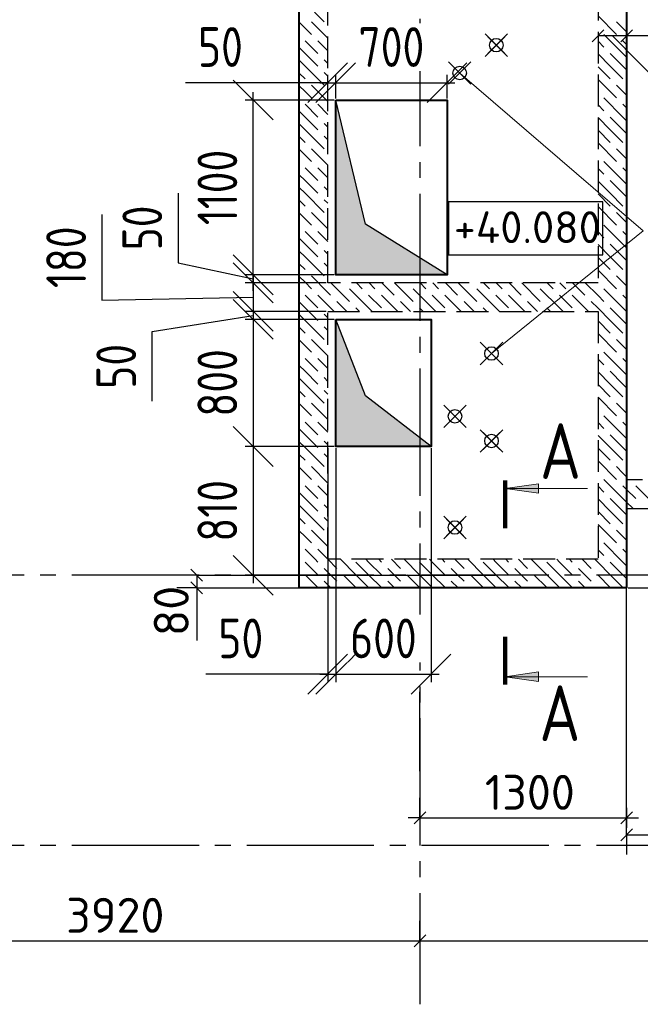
# Model space of a CAD drawing. Header units: millimetres. Extents: x 40580 to 1930067, y -240640 to 81020.
# Tile 514 of 656: x 1216246 to 1220150, y -224300 to -218104. Entities that reach past the tile are written whole.
import ezdxf

# ---------------------------------------------------------------- set-up
doc = ezdxf.new("R2010")
doc.units = ezdxf.units.MM
for name, pattern in [('______2', [270, 200, -70]), ('______5', [1100, 800, -100, 100, -100]), ('CENTER', [2, 1.25, -0.25, 0.25, -0.25])]:
    doc.linetypes.add(name, pattern=pattern)
for name, color, linetype, lineweight in [('Standard', 7, 'Continuous', 25), ('Высотные отметки', 7, 'Continuous', 25), ('ОСИ', 7, 'CENTER', 15), ('Основная', 7, 'Continuous', 40), ('Примечания', 7, 'Continuous', 13), ('Размерная линия_ общее', 7, 'Continuous', 25), ('Узлы символ', 7, 'Continuous', 25)]:
    doc.layers.add(name, color=color, linetype=linetype, lineweight=lineweight)
doc.layers.add('ЖБ Стена верхний уровень', color=7, linetype='______2', true_color=0x656565)
for name, color, linetype in [('Размерная выноска', 7, 'Continuous'), ('Тонкие', 7, 'Continuous'), ('ФВ-2', 7, 'Continuous')]:
    doc.layers.add(name, color=color, linetype=linetype)
doc.styles.add('GOST 2.304', font='isocpeur.ttf', dxfattribs={"width": 0.8})
doc.styles.add('GOST 2.304-81', font='txt')
doc.styles.add('ISOCPEUR', font='isocpeur.ttf')
doc.dimstyles.new('СПДС', dxfattribs={"dimscale": 125, "dimtxt": 250, "dimasz": 250, "dimexe": 50, "dimexo": 10, "dimgap": 100, "dimtad": 1, "dimdec": 0, "dimtxsty": 'GOST 2.304-81', "dimblk": 'OBLIQUE', "dimcen": 250, "dimdle": 50, "dimadec": 0, "dimazin": 2, "dimtfac": 0.75, "dimtdec": 0, "dimtmove": 1, "dimatfit": 3, "dimfxl": 1, "dimtfill": 1, "dimtolj": 1, "dimarcsym": 1})

# ---------------------------------------------------------------- blocks, each defined once
blk = doc.blocks.new('_OBLIQUE')
at = {"color": 0, "linetype": 'ByBlock'}
blk.add_line((-0.5, -0.5), (0.5, 0.5), dxfattribs=at)
blk = doc.blocks.new('*D18341')
at = {"layer": 'Defpoints', "color": 0}
for p in [(1218233.9, -220789.7), (1217714.3, -221599.7), (1218003.9, -221599.7)]:
    blk.add_point(p, dxfattribs=at)
at = {"layer": 'Тонкие', "color": 0, "lineweight": -2}
for p, q in [((1217714.3, -220739.7), (1217714.3, -221649.7)), ((1218223.9, -220789.7), (1217664.3, -220789.7)), ((1217993.9, -221599.7), (1217664.3, -221599.7))]:
    blk.add_line(p, q, dxfattribs=at)
at = {"layer": 'Тонкие', "color": 0, "lineweight": -2, "xscale": 250, "yscale": 250, "zscale": 250}
for p, rotation in [((1217714.3, -220789.7), 90), ((1217714.3, -221599.7), 270)]:
    blk.add_blockref('_OBLIQUE', p, dxfattribs=dict(at, rotation=rotation))
at = {"layer": 'Тонкие', "color": 0, "insert": (1217489.3, -221194.7), "char_height": 250, "attachment_point": 5, "rotation": 90, "style": 'GOST 2.304', "bg_fill": 3, "box_fill_scale": 1.1, "bg_fill_color": 256, "bg_fill_true_color": 13158600, "bg_fill_transparency": 0}
blk.add_mtext('\\A1;810', dxfattribs=at)
blk = doc.blocks.new('*D18342')
at = {"layer": 'Defpoints', "color": 0}
for p in [(1218233.9, -219989.7), (1217714.3, -220789.7), (1218233.9, -220789.7)]:
    blk.add_point(p, dxfattribs=at)
at = {"layer": 'Тонкие', "color": 0, "lineweight": -2}
for p, q in [((1217714.3, -219939.7), (1217714.3, -220839.7)), ((1218223.9, -219989.7), (1217664.3, -219989.7)), ((1218223.9, -220789.7), (1217664.3, -220789.7))]:
    blk.add_line(p, q, dxfattribs=at)
at = {"layer": 'Тонкие', "color": 0, "lineweight": -2, "xscale": 250, "yscale": 250, "zscale": 250}
for p, rotation in [((1217714.3, -219989.7), 90), ((1217714.3, -220789.7), 270)]:
    blk.add_blockref('_OBLIQUE', p, dxfattribs=dict(at, rotation=rotation))
at = {"layer": 'Тонкие', "color": 0, "insert": (1217489.3, -220389.7), "char_height": 250, "attachment_point": 5, "rotation": 90, "style": 'GOST 2.304', "bg_fill": 3, "box_fill_scale": 1.1, "bg_fill_color": 256, "bg_fill_true_color": 13158600, "bg_fill_transparency": 0}
blk.add_mtext('\\A1;800', dxfattribs=at)
blk = doc.blocks.new('*D18343')
at = {"layer": 'Defpoints', "color": 0}
for p in [(1218183.9, -219939.7), (1217714.3, -219989.7), (1218233.9, -219989.7)]:
    blk.add_point(p, dxfattribs=at)
at = {"layer": 'Тонкие', "color": 0, "lineweight": -2}
for p, q in [((1218173.9, -219939.7), (1217664.3, -219939.7)), ((1217714.3, -219889.7), (1217714.3, -220039.7)), ((1217078.1, -220065.4), (1217714.3, -219964.7)), ((1218223.9, -219989.7), (1217664.3, -219989.7)), ((1217078.1, -220505.4), (1217078.1, -220065.4))]:
    blk.add_line(p, q, dxfattribs=at)
at = {"layer": 'Тонкие', "color": 0, "lineweight": -2, "xscale": 250, "yscale": 250, "zscale": 250}
for p, rotation in [((1217714.3, -219939.7), 270), ((1217714.3, -219989.7), 90)]:
    blk.add_blockref('_OBLIQUE', p, dxfattribs=dict(at, rotation=rotation))
at = {"layer": 'Тонкие', "color": 0, "insert": (1216853.1, -220285.4), "char_height": 250, "attachment_point": 5, "rotation": 90, "style": 'GOST 2.304', "bg_fill": 3, "box_fill_scale": 1.1, "bg_fill_color": 256, "bg_fill_true_color": 13158600, "bg_fill_transparency": 0}
blk.add_mtext('\\A1;50', dxfattribs=at)
blk = doc.blocks.new('*D18344')
at = {"layer": 'Defpoints', "color": 0}
for p in [(1218183.9, -219759.7), (1217714.3, -219939.7), (1218183.9, -219939.7)]:
    blk.add_point(p, dxfattribs=at)
at = {"layer": 'Тонкие', "color": 0, "lineweight": -2}
for p, q in [((1216762.9, -219329), (1216762.9, -219869)), ((1218173.9, -219759.7), (1217664.3, -219759.7)), ((1217714.3, -219709.7), (1217714.3, -219989.7)), ((1216762.9, -219869), (1217714.3, -219849.7)), ((1218173.9, -219939.7), (1217664.3, -219939.7))]:
    blk.add_line(p, q, dxfattribs=at)
at = {"layer": 'Тонкие', "color": 0, "lineweight": -2, "xscale": 250, "yscale": 250, "zscale": 250}
for p, rotation in [((1217714.3, -219759.7), 270), ((1217714.3, -219939.7), 90)]:
    blk.add_blockref('_OBLIQUE', p, dxfattribs=dict(at, rotation=rotation))
at = {"layer": 'Тонкие', "color": 0, "insert": (1216537.9, -219599), "char_height": 250, "attachment_point": 5, "rotation": 90, "style": 'GOST 2.304', "bg_fill": 3, "box_fill_scale": 1.1, "bg_fill_color": 256, "bg_fill_true_color": 13158600, "bg_fill_transparency": 0}
blk.add_mtext('\\A1;180', dxfattribs=at)
blk = doc.blocks.new('*D18345')
at = {"layer": 'Defpoints', "color": 0}
for p in [(1217714.3, -218609.7), (1218233.9, -218609.7), (1218233.9, -219709.7)]:
    blk.add_point(p, dxfattribs=at)
at = {"layer": 'Тонкие', "color": 0, "lineweight": -2}
for p, q in [((1217714.3, -219759.7), (1217714.3, -218559.7)), ((1218223.9, -218609.7), (1217664.3, -218609.7)), ((1218223.9, -219709.7), (1217664.3, -219709.7))]:
    blk.add_line(p, q, dxfattribs=at)
at = {"layer": 'Тонкие', "color": 0, "lineweight": -2, "xscale": 250, "yscale": 250, "zscale": 250}
for p, rotation in [((1217714.3, -218609.7), 90), ((1217714.3, -219709.7), 270)]:
    blk.add_blockref('_OBLIQUE', p, dxfattribs=dict(at, rotation=rotation))
at = {"layer": 'Тонкие', "color": 0, "insert": (1217489.3, -219159.7), "char_height": 250, "attachment_point": 5, "rotation": 90, "style": 'GOST 2.304', "bg_fill": 3, "box_fill_scale": 1.1, "bg_fill_color": 256, "bg_fill_true_color": 13158600, "bg_fill_transparency": 0}
blk.add_mtext('\\A1;1100', dxfattribs=at)
blk = doc.blocks.new('*D18346')
at = {"layer": 'Defpoints', "color": 0}
for p in [(1217714.3, -219709.7), (1218183.9, -219759.7), (1218233.9, -219709.7)]:
    blk.add_point(p, dxfattribs=at)
at = {"layer": 'Тонкие', "color": 0, "lineweight": -2}
for p, q in [((1217241.8, -219194.7), (1217241.8, -219634.7)), ((1217241.8, -219634.7), (1217714.3, -219734.7)), ((1217714.3, -219809.7), (1217714.3, -219659.7)), ((1218223.9, -219709.7), (1217664.3, -219709.7)), ((1218173.9, -219759.7), (1217664.3, -219759.7))]:
    blk.add_line(p, q, dxfattribs=at)
at = {"layer": 'Тонкие', "color": 0, "lineweight": -2, "xscale": 250, "yscale": 250, "zscale": 250}
for p, rotation in [((1217714.3, -219709.7), 270), ((1217714.3, -219759.7), 90)]:
    blk.add_blockref('_OBLIQUE', p, dxfattribs=dict(at, rotation=rotation))
at = {"layer": 'Тонкие', "color": 0, "insert": (1217016.8, -219414.7), "char_height": 250, "attachment_point": 5, "rotation": 90, "style": 'GOST 2.304', "bg_fill": 3, "box_fill_scale": 1.1, "bg_fill_color": 256, "bg_fill_true_color": 13158600, "bg_fill_transparency": 0}
blk.add_mtext('\\A1;50', dxfattribs=at)
blk = doc.blocks.new('*D18347')
at = {"layer": 'Defpoints', "color": 0}
for p in [(1218933.9, -218501.1), (1218233.9, -218609.7), (1218933.9, -218609.7)]:
    blk.add_point(p, dxfattribs=at)
at = {"layer": 'Тонкие', "color": 0, "lineweight": -2}
for p, q in [((1218233.9, -218599.7), (1218233.9, -218451.1)), ((1218933.9, -218599.7), (1218933.9, -218451.1)), ((1218183.9, -218501.1), (1218983.9, -218501.1))]:
    blk.add_line(p, q, dxfattribs=at)
at = {"layer": 'Тонкие', "color": 0, "lineweight": -2, "xscale": 250, "yscale": 250, "zscale": 250, "rotation": 180}
blk.add_blockref('_OBLIQUE', (1218233.9, -218501.1), dxfattribs=at)
at = {"layer": 'Тонкие', "color": 0, "lineweight": -2, "xscale": 250, "yscale": 250, "zscale": 250}
blk.add_blockref('_OBLIQUE', (1218933.9, -218501.1), dxfattribs=at)
at = {"layer": 'Тонкие', "color": 0, "insert": (1218583.9, -218276.1), "char_height": 250, "attachment_point": 5, "style": 'GOST 2.304', "bg_fill": 3, "box_fill_scale": 1.1, "bg_fill_color": 256, "bg_fill_true_color": 13158600, "bg_fill_transparency": 0}
blk.add_mtext('\\A1;700', dxfattribs=at)
blk = doc.blocks.new('*D18348')
at = {"layer": 'Defpoints', "color": 0}
for p in [(1218233.9, -218501.1), (1218183.9, -218609.7), (1218233.9, -218609.7)]:
    blk.add_point(p, dxfattribs=at)
at = {"layer": 'Тонкие', "color": 0, "lineweight": -2}
for p, q in [((1218183.9, -218599.7), (1218183.9, -218451.1)), ((1218233.9, -218599.7), (1218233.9, -218451.1)), ((1218183.9, -218501.1), (1217288.3, -218501.1)), ((1218133.9, -218501.1), (1218283.9, -218501.1))]:
    blk.add_line(p, q, dxfattribs=at)
at = {"layer": 'Тонкие', "color": 0, "lineweight": -2, "xscale": 250, "yscale": 250, "zscale": 250}
blk.add_blockref('_OBLIQUE', (1218183.9, -218501.1), dxfattribs=at)
at = {"layer": 'Тонкие', "color": 0, "lineweight": -2, "xscale": 250, "yscale": 250, "zscale": 250, "rotation": 180}
blk.add_blockref('_OBLIQUE', (1218233.9, -218501.1), dxfattribs=at)
at = {"layer": 'Тонкие', "color": 0, "insert": (1217508.3, -218276.1), "char_height": 250, "attachment_point": 5, "style": 'GOST 2.304', "bg_fill": 3, "box_fill_scale": 1.1, "bg_fill_color": 256, "bg_fill_true_color": 13158600, "bg_fill_transparency": 0}
blk.add_mtext('\\A1;50', dxfattribs=at)
blk = doc.blocks.new('*D18349')
at = {"layer": 'Defpoints', "color": 0}
for p in [(1218233.9, -220789.7), (1218833.9, -220789.7), (1218833.9, -222222.3)]:
    blk.add_point(p, dxfattribs=at)
at = {"layer": 'Тонкие', "color": 0, "lineweight": -2}
for p, q in [((1218233.9, -220799.7), (1218233.9, -222272.3)), ((1218833.9, -220799.7), (1218833.9, -222272.3)), ((1218183.9, -222222.3), (1218883.9, -222222.3))]:
    blk.add_line(p, q, dxfattribs=at)
at = {"layer": 'Тонкие', "color": 0, "lineweight": -2, "xscale": 250, "yscale": 250, "zscale": 250, "rotation": 180}
blk.add_blockref('_OBLIQUE', (1218233.9, -222222.3), dxfattribs=at)
at = {"layer": 'Тонкие', "color": 0, "lineweight": -2, "xscale": 250, "yscale": 250, "zscale": 250}
blk.add_blockref('_OBLIQUE', (1218833.9, -222222.3), dxfattribs=at)
at = {"layer": 'Тонкие', "color": 0, "insert": (1218533.9, -221997.3), "char_height": 250, "attachment_point": 5, "style": 'GOST 2.304', "bg_fill": 3, "box_fill_scale": 1.1, "bg_fill_color": 256, "bg_fill_true_color": 13158600, "bg_fill_transparency": 0}
blk.add_mtext('\\A1;600', dxfattribs=at)
blk = doc.blocks.new('*D18350')
at = {"layer": 'Defpoints', "color": 0}
for p in [(1218183.9, -220789.7), (1218233.9, -220789.7), (1218233.9, -222222.3)]:
    blk.add_point(p, dxfattribs=at)
at = {"layer": 'Тонкие', "color": 0, "lineweight": -2}
for p, q in [((1218183.9, -220799.7), (1218183.9, -222272.3)), ((1218233.9, -220799.7), (1218233.9, -222272.3)), ((1218183.9, -222222.3), (1217416.5, -222222.3)), ((1218133.9, -222222.3), (1218283.9, -222222.3))]:
    blk.add_line(p, q, dxfattribs=at)
at = {"layer": 'Тонкие', "color": 0, "lineweight": -2, "xscale": 250, "yscale": 250, "zscale": 250}
blk.add_blockref('_OBLIQUE', (1218183.9, -222222.3), dxfattribs=at)
at = {"layer": 'Тонкие', "color": 0, "lineweight": -2, "xscale": 250, "yscale": 250, "zscale": 250, "rotation": 180}
blk.add_blockref('_OBLIQUE', (1218233.9, -222222.3), dxfattribs=at)
at = {"layer": 'Тонкие', "color": 0, "insert": (1217636.5, -221997.3), "char_height": 250, "attachment_point": 5, "style": 'GOST 2.304', "bg_fill": 3, "box_fill_scale": 1.1, "bg_fill_color": 256, "bg_fill_true_color": 13158600, "bg_fill_transparency": 0}
blk.add_mtext('\\A1;50', dxfattribs=at)
blk = doc.blocks.new('*D18352')
at = {"layer": 'Defpoints', "color": 0}
for p in [(1220063.9, -216919.7), (1220063.9, -221679.7), (1221849.2, -221679.7)]:
    blk.add_point(p, dxfattribs=at)
at = {"layer": 'Тонкие', "color": 0, "lineweight": -2}
for p, q in [((1221849.2, -216869.7), (1221849.2, -221729.7)), ((1220073.9, -216919.7), (1221899.2, -216919.7)), ((1220073.9, -221679.7), (1221899.2, -221679.7))]:
    blk.add_line(p, q, dxfattribs=at)
at = {"layer": 'Тонкие', "color": 0, "lineweight": -2, "xscale": 250, "yscale": 250, "zscale": 250}
for p, rotation in [((1221849.2, -216919.7), 90), ((1221849.2, -221679.7), 270)]:
    blk.add_blockref('_OBLIQUE', p, dxfattribs=dict(at, rotation=rotation))
at = {"layer": 'Тонкие', "color": 0, "insert": (1221624.2, -219299.7), "char_height": 250, "attachment_point": 5, "rotation": 90, "style": 'GOST 2.304', "bg_fill": 3, "box_fill_scale": 1.1, "bg_fill_color": 256, "bg_fill_true_color": 13158600, "bg_fill_transparency": 0}
blk.add_mtext('\\A1;4760', dxfattribs=at)

msp = doc.modelspace()

# ---------------------------------------------------------------- hatches: boundary and pattern name
at = {"layer": 'Узлы символ', "linetype": 'Continuous', "lineweight": 13, "transparency": 33554687}
for points in [[(1219509.5, -221083.9), (1219299.5, -221053.9), (1219509.5, -221023.9)], [(1219509.5, -222268.2), (1219299.5, -222238.2), (1219509.5, -222208.2)]]:
    msp.add_hatch(color=7, dxfattribs=at).paths.add_polyline_path(points, flags=16)

# ---------------------------------------------------------------- linework, layer by layer
for centre in [(1219243.9, -218264.7), (1219013.8, -218439.7), (1219213.9, -220204.7), (1218983.9, -220599.7), (1219213.9, -220754.7), (1218983.9, -221299.7)]:
    msp.add_circle(centre, 42.5)
at = {"layer": 'Standard', "color": 7, "linetype": 'Continuous', "lineweight": 25, "transparency": 33554687}
for p, q in [((1219921.4, -218167.9), (1219846.4, -218242.9)), ((1220101.4, -218167.9), (1220026.4, -218242.9)), ((1217321.6, -221562.2), (1217396.6, -221637.2)), ((1217321.6, -221642.2), (1217396.6, -221717.2)), ((1218726.4, -223163.3), (1218801.4, -223088.3)), ((1220026.4, -223163.3), (1220101.4, -223088.3)), ((1220026.4, -223270.6), (1220101.4, -223195.6)), ((1218726.4, -223937.2), (1218801.4, -223862.2))]:
    msp.add_line(p, q, dxfattribs=at)
at = {"layer": 'Standard', "color": 7, "linetype": 'Continuous', "lineweight": -3, "transparency": 33554687}
for p, q in [((1220063.9, -218205.4), (1219883.9, -218205.4)), ((1219973.9, -218205.4), (1220417.5, -218655.4)), ((1217359.1, -221599.7), (1217359.1, -221679.7)), ((1217359.1, -221679.7), (1217359.1, -221754.7)), ((1218763.9, -223125.8), (1218688.9, -223125.8)), ((1218763.9, -223125.8), (1220063.9, -223125.8)), ((1220063.9, -223125.8), (1220138.9, -223125.8)), ((1220063.9, -223233.1), (1222773.9, -223233.1)), ((1214843.9, -223899.7), (1218763.9, -223899.7)), ((1218763.9, -223899.7), (1222683.9, -223899.7))]:
    msp.add_line(p, q, dxfattribs=at)
at = {"layer": 'Standard', "color": 251, "linetype": 'Continuous', "lineweight": -3, "true_color": 0x656565, "transparency": 33554687}
for p, q in [((1217359.1, -221599.7), (1217234.1, -221599.7)), ((1217359.1, -221599.7), (1217484.1, -221599.7)), ((1217359.1, -221599.7), (1219239.1, -221599.7)), ((1217359.1, -221679.7), (1217234.1, -221679.7)), ((1217359.1, -221679.7), (1217484.1, -221679.7)), ((1217359.1, -221679.7), (1219239.1, -221679.7)), ((1218763.9, -222833.1), (1218763.9, -222333.1)), ((1218763.9, -223125.8), (1218763.9, -223000.8)), ((1220063.9, -223125.8), (1220063.9, -223000.8)), ((1218763.9, -223063.3), (1218763.9, -223188.3)), ((1220063.9, -223063.3), (1220063.9, -223188.3)), ((1220063.9, -223233.1), (1220063.9, -223108.1)), ((1220063.9, -223233.1), (1220063.9, -223358.1)), ((1218763.9, -223899.7), (1218763.9, -223774.7)), ((1218763.9, -223899.7), (1218763.9, -224024.7)), ((1218763.9, -223899.7), (1218763.9, -223899.7))]:
    msp.add_line(p, q, dxfattribs=at)
at = {"layer": 'Standard', "color": 7, "linetype": 'Continuous', "lineweight": -3, "transparency": 33554687}
msp.add_lwpolyline([(1222593.9, -218205.4), (1221121.4, -218205.4), (1221121.4, -218205.4), (1220063.9, -218205.4)], dxfattribs=at)
at = {"layer": 'Standard', "color": 251, "linetype": 'Continuous', "lineweight": -3, "true_color": 0x656565, "transparency": 33554687}
for points in [[(1220063.9, -222833.1), (1220063.9, -222451.6), (1220063.9, -222451.6), (1220063.9, -221679.7)], [(1220063.9, -223233.1), (1220063.9, -223216.1), (1220063.9, -223216.1), (1220063.9, -221679.7)]]:
    msp.add_lwpolyline(points, dxfattribs=at)
at = {"layer": 'Высотные отметки', "color": 7, "linetype": 'Continuous', "lineweight": -3, "transparency": 33554687}
msp.add_lwpolyline([(1218942.3, -219583.1), (1219913.2, -219583.1), (1219913.2, -219249.8), (1218942.3, -219249.8), (1218942.3, -219583.1)], dxfattribs=at)
at = {"layer": 'ЖБ Стена верхний уровень', "color": 251, "linetype": '______2', "lineweight": -3, "true_color": 0x656565, "transparency": 33554687}
for p, q in [((1220063.9, -220999.7), (1220063.9, -215849.7)), ((1218003.9, -217099.7), (1218003.9, -221499.7)), ((1218183.9, -219759.7), (1218183.9, -217099.7)), ((1219883.9, -217099.7), (1219883.9, -219759.7)), ((1219883.9, -219759.7), (1218183.9, -219759.7)), ((1218183.9, -221499.7), (1218183.9, -219939.7)), ((1218183.9, -219939.7), (1219883.9, -219939.7)), ((1219883.9, -219939.7), (1219883.9, -221499.7)), ((1222593.9, -220999.7), (1220063.9, -220999.7)), ((1220063.9, -221679.7), (1220063.9, -221179.7)), ((1220063.9, -221179.7), (1222593.9, -221179.7)), ((1219883.9, -221499.7), (1218183.9, -221499.7)), ((1218003.9, -221679.7), (1218183.9, -221679.7)), ((1218183.9, -221679.7), (1219883.9, -221679.7)), ((1219883.9, -221679.7), (1220063.9, -221679.7))]:
    msp.add_line(p, q, dxfattribs=at)
at = {"layer": 'ЖБ Стена верхний уровень', "color": 9, "linetype": 'Continuous', "lineweight": -3, "true_color": 0xc7c7c7, "transparency": 33554687}
for p, q in [((1218040.8, -217996.6), (1218160.8, -218116.6)), ((1219883.9, -218079.7), (1220000.8, -218196.6)), ((1218040.8, -218156.6), (1218003.9, -218119.6)), ((1218080.8, -218116.6), (1218183.9, -218219.7)), ((1220040.8, -218156.6), (1220000.8, -218116.6)), ((1218080.8, -218196.6), (1218040.8, -218156.6)), ((1220040.8, -218316.6), (1219920.8, -218196.6)), ((1220063.9, -218179.7), (1220040.8, -218156.6)), ((1218040.8, -218236.6), (1218120.8, -218316.6)), ((1218120.8, -218236.6), (1218183.9, -218299.7)), ((1219883.9, -218239.7), (1219920.8, -218276.6)), ((1220040.8, -218236.6), (1220063.9, -218259.7)), ((1218040.8, -218316.6), (1218003.9, -218279.6)), ((1218040.8, -218316.6), (1218120.8, -218396.6)), ((1219960.8, -218396.6), (1219883.9, -218319.7)), ((1219960.8, -218316.6), (1220040.8, -218396.6)), ((1220040.8, -218316.6), (1220063.9, -218339.7)), ((1218003.9, -218359.6), (1218040.8, -218396.6)), ((1218040.8, -218396.6), (1218160.8, -218516.6)), ((1218183.9, -218379.7), (1218160.8, -218356.6)), ((1219960.8, -218396.6), (1220040.8, -218476.6)), ((1220040.8, -218396.6), (1220063.9, -218419.6)), ((1218003.9, -218439.6), (1218040.8, -218476.6)), ((1218160.8, -218436.6), (1218183.9, -218459.6)), ((1219883.9, -218399.7), (1219960.8, -218476.6)), ((1218040.8, -218556.6), (1218003.9, -218519.6)), ((1218080.8, -218516.6), (1218183.9, -218619.7)), ((1219883.9, -218479.7), (1220000.8, -218596.6)), ((1220040.8, -218556.6), (1220000.8, -218516.6)), ((1218080.8, -218596.6), (1218040.8, -218556.6)), ((1220063.9, -218579.7), (1220040.8, -218556.6)), ((1218040.8, -218636.6), (1218120.8, -218716.6)), ((1218120.8, -218636.6), (1218183.9, -218699.7)), ((1219883.9, -218639.7), (1219920.8, -218676.6)), ((1220040.8, -218716.6), (1219920.8, -218596.6)), ((1220040.8, -218636.6), (1220063.9, -218659.7)), ((1218040.8, -218716.6), (1218003.9, -218679.6)), ((1218003.9, -218759.6), (1218040.8, -218796.6)), ((1218040.8, -218716.6), (1218120.8, -218796.6)), ((1218183.9, -218779.7), (1218160.8, -218756.6)), ((1219960.8, -218796.6), (1219883.9, -218719.7)), ((1219960.8, -218716.6), (1220040.8, -218796.6)), ((1220040.8, -218716.6), (1220063.9, -218739.7)), ((1218040.8, -218796.6), (1218160.8, -218916.6)), ((1219883.9, -218799.7), (1219960.8, -218876.6)), ((1219960.8, -218796.6), (1220040.8, -218876.6)), ((1220040.8, -218796.6), (1220063.9, -218819.6)), ((1218003.9, -218839.6), (1218040.8, -218876.6)), ((1218160.8, -218836.6), (1218183.9, -218859.6)), ((1219883.9, -218879.7), (1220000.8, -218996.6)), ((1218040.8, -218956.6), (1218003.9, -218919.6)), ((1218080.8, -218916.6), (1218183.9, -219019.7)), ((1220040.8, -218956.6), (1220000.8, -218916.6)), ((1218080.8, -218996.6), (1218040.8, -218956.6)), ((1220040.8, -219116.6), (1219920.8, -218996.6)), ((1220063.9, -218979.7), (1220040.8, -218956.6)), ((1218040.8, -219036.6), (1218120.8, -219116.6)), ((1218120.8, -219036.6), (1218183.9, -219099.7)), ((1219883.9, -219039.7), (1219920.8, -219076.6)), ((1220040.8, -219036.6), (1220063.9, -219059.7)), ((1218040.8, -219116.6), (1218003.9, -219079.6)), ((1218040.8, -219116.6), (1218120.8, -219196.6)), ((1219960.8, -219196.6), (1219883.9, -219119.7)), ((1219960.8, -219116.6), (1220040.8, -219196.6)), ((1220040.8, -219116.6), (1220063.9, -219139.7)), ((1218003.9, -219159.6), (1218040.8, -219196.6)), ((1218040.8, -219196.6), (1218160.8, -219316.6)), ((1218183.9, -219179.7), (1218160.8, -219156.6)), ((1219883.9, -219199.7), (1219960.8, -219276.6)), ((1219960.8, -219196.6), (1220040.8, -219276.6)), ((1220040.8, -219196.6), (1220063.9, -219219.6)), ((1218003.9, -219239.6), (1218040.8, -219276.6)), ((1218160.8, -219236.6), (1218183.9, -219259.6)), ((1218040.8, -219356.6), (1218003.9, -219319.6)), ((1218080.8, -219316.6), (1218183.9, -219419.7)), ((1219883.9, -219279.7), (1220000.8, -219396.6)), ((1220040.8, -219356.6), (1220000.8, -219316.6)), ((1218080.8, -219396.6), (1218040.8, -219356.6)), ((1220063.9, -219379.7), (1220040.8, -219356.6)), ((1218040.8, -219436.6), (1218120.8, -219516.6)), ((1218120.8, -219436.6), (1218183.9, -219499.7)), ((1219883.9, -219439.7), (1219920.8, -219476.6)), ((1220040.8, -219516.6), (1219920.8, -219396.6)), ((1220040.8, -219436.6), (1220063.9, -219459.7)), ((1218040.8, -219516.6), (1218003.9, -219479.6)), ((1218003.9, -219559.6), (1218040.8, -219596.6)), ((1218040.8, -219516.6), (1218120.8, -219596.6)), ((1218183.9, -219579.7), (1218160.8, -219556.6)), ((1219960.8, -219596.6), (1219883.9, -219519.7)), ((1219960.8, -219516.6), (1220040.8, -219596.6)), ((1220040.8, -219516.6), (1220063.9, -219539.7)), ((1218040.8, -219596.6), (1218160.8, -219716.6)), ((1218160.8, -219636.6), (1218183.9, -219659.7)), ((1219883.9, -219599.7), (1219960.8, -219676.6)), ((1219960.8, -219596.6), (1220040.8, -219676.6)), ((1220040.8, -219596.6), (1220063.9, -219619.6)), ((1218003.9, -219639.6), (1218040.8, -219676.6)), ((1219883.9, -219679.7), (1220000.8, -219796.6)), ((1218040.8, -219756.6), (1218003.9, -219719.6)), ((1218080.8, -219796.6), (1218040.8, -219756.6)), ((1218080.8, -219716.6), (1218183.9, -219819.7)), ((1218203.9, -219759.7), (1218320.8, -219876.6)), ((1218364, -219759.7), (1218400.8, -219796.6)), ((1218480.8, -219796.6), (1218443.9, -219759.7)), ((1218523.9, -219759.7), (1218600.8, -219836.6)), ((1218603.9, -219759.7), (1218720.8, -219876.6)), ((1218764, -219759.7), (1218800.8, -219796.6)), ((1218880.8, -219796.6), (1218843.9, -219759.7)), ((1218923.9, -219759.7), (1219000.8, -219836.6)), ((1219003.9, -219759.7), (1219120.8, -219876.6)), ((1219164, -219759.7), (1219200.8, -219796.6)), ((1219280.8, -219796.6), (1219243.9, -219759.7)), ((1219323.9, -219759.7), (1219400.8, -219836.6)), ((1219403.9, -219759.7), (1219520.8, -219876.6)), ((1219564, -219759.7), (1219600.8, -219796.6)), ((1219680.8, -219796.6), (1219643.9, -219759.7)), ((1219723.9, -219759.7), (1219800.8, -219836.6)), ((1219803.9, -219759.7), (1219883.9, -219839.7)), ((1220040.8, -219756.6), (1220000.8, -219716.6)), ((1220063.9, -219779.7), (1220040.8, -219756.6)), ((1218183.9, -219819.7), (1218200.8, -219836.6)), ((1218440.8, -219916.6), (1218320.8, -219796.6)), ((1218840.8, -219916.6), (1218720.8, -219796.6)), ((1219240.8, -219916.6), (1219120.8, -219796.6)), ((1219640.8, -219916.6), (1219520.8, -219796.6)), ((1220040.8, -219916.6), (1219920.8, -219796.6)), ((1218040.8, -219916.6), (1218003.9, -219879.6)), ((1218040.8, -219836.6), (1218120.8, -219916.6)), ((1218120.8, -219836.6), (1218183.9, -219899.7)), ((1218304, -219939.7), (1218240.8, -219876.6)), ((1218440.8, -219836.6), (1218520.8, -219916.6)), ((1218520.8, -219836.6), (1218623.9, -219939.7)), ((1218704, -219939.7), (1218640.8, -219876.6)), ((1218840.8, -219836.6), (1218920.8, -219916.6)), ((1218920.8, -219836.6), (1219023.9, -219939.7)), ((1219104, -219939.7), (1219040.8, -219876.6)), ((1219240.8, -219836.6), (1219320.8, -219916.6)), ((1219320.8, -219836.6), (1219423.9, -219939.7)), ((1219504, -219939.7), (1219440.8, -219876.6)), ((1219640.8, -219836.6), (1219720.8, -219916.6)), ((1219720.8, -219836.6), (1219823.9, -219939.7)), ((1219883.9, -219919.7), (1219840.8, -219876.6)), ((1219883.9, -219839.7), (1219920.8, -219876.6)), ((1220040.8, -219836.6), (1220063.9, -219859.7)), ((1218040.8, -219916.6), (1218120.8, -219996.6)), ((1218183.9, -219899.7), (1218223.9, -219939.7)), ((1218360.8, -219916.6), (1218384, -219939.7)), ((1218440.8, -219916.6), (1218464, -219939.7)), ((1218760.8, -219916.6), (1218784, -219939.7)), ((1218840.8, -219916.6), (1218864, -219939.7)), ((1219160.8, -219916.6), (1219184, -219939.7)), ((1219240.8, -219916.6), (1219264, -219939.7)), ((1219560.8, -219916.6), (1219584, -219939.7)), ((1219640.8, -219916.6), (1219664, -219939.7)), ((1219960.8, -219996.6), (1219883.9, -219919.7)), ((1219960.8, -219916.6), (1220040.8, -219996.6)), ((1220040.8, -219916.6), (1220063.9, -219939.7)), ((1218003.9, -219959.6), (1218040.8, -219996.6)), ((1218040.8, -219996.6), (1218160.8, -220116.6)), ((1218183.9, -219979.7), (1218160.8, -219956.6)), ((1219883.9, -219999.7), (1219960.8, -220076.6)), ((1219960.8, -219996.6), (1220040.8, -220076.6)), ((1220040.8, -219996.6), (1220063.9, -220019.6)), ((1218003.9, -220039.6), (1218040.8, -220076.6)), ((1218160.8, -220036.6), (1218183.9, -220059.7)), ((1218040.8, -220156.6), (1218003.9, -220119.6)), ((1218080.8, -220116.6), (1218183.9, -220219.7)), ((1219883.9, -220079.7), (1220000.8, -220196.6)), ((1220040.8, -220156.6), (1220000.8, -220116.6)), ((1218080.8, -220196.6), (1218040.8, -220156.6)), ((1220063.9, -220179.7), (1220040.8, -220156.6)), ((1218040.8, -220236.6), (1218120.8, -220316.6)), ((1218120.8, -220236.6), (1218183.9, -220299.7)), ((1219883.9, -220239.7), (1219920.8, -220276.6)), ((1220040.8, -220316.6), (1219920.8, -220196.6)), ((1220040.8, -220236.6), (1220063.9, -220259.7)), ((1218040.8, -220316.6), (1218003.9, -220279.6)), ((1218040.8, -220316.6), (1218120.8, -220396.6)), ((1219960.8, -220316.6), (1220040.8, -220396.6)), ((1220040.8, -220316.6), (1220063.9, -220339.7)), ((1218003.9, -220359.6), (1218040.8, -220396.6)), ((1218183.9, -220379.7), (1218160.8, -220356.6)), ((1219960.8, -220396.6), (1219883.9, -220319.7)), ((1218003.9, -220439.6), (1218040.8, -220476.6)), ((1218040.8, -220396.6), (1218160.8, -220516.6)), ((1218160.8, -220436.6), (1218183.9, -220459.7)), ((1219883.9, -220399.7), (1219960.8, -220476.6)), ((1219960.8, -220396.6), (1220040.8, -220476.6)), ((1220040.8, -220396.6), (1220063.9, -220419.6)), ((1219883.9, -220479.7), (1220000.8, -220596.6)), ((1218040.8, -220556.6), (1218003.9, -220519.6)), ((1218080.8, -220596.6), (1218040.8, -220556.6)), ((1218080.8, -220516.6), (1218183.9, -220619.7)), ((1220040.8, -220556.6), (1220000.8, -220516.6)), ((1220063.9, -220579.7), (1220040.8, -220556.6)), ((1220040.8, -220716.6), (1219920.8, -220596.6)), ((1218040.8, -220716.6), (1218003.9, -220679.6)), ((1218040.8, -220636.6), (1218120.8, -220716.6)), ((1218120.8, -220636.6), (1218183.9, -220699.7)), ((1219883.9, -220639.7), (1219920.8, -220676.6)), ((1220040.8, -220636.6), (1220063.9, -220659.7)), ((1218040.8, -220716.6), (1218120.8, -220796.6)), ((1219960.8, -220796.6), (1219883.9, -220719.7)), ((1219960.8, -220716.6), (1220040.8, -220796.6)), ((1220040.8, -220716.6), (1220063.9, -220739.7)), ((1218003.9, -220759.6), (1218040.8, -220796.6)), ((1218040.8, -220796.6), (1218160.8, -220916.6)), ((1218183.9, -220779.7), (1218160.8, -220756.6)), ((1219883.9, -220799.7), (1219960.8, -220876.6)), ((1219960.8, -220796.6), (1220040.8, -220876.6)), ((1220040.8, -220796.6), (1220063.9, -220819.6)), ((1218003.9, -220839.6), (1218040.8, -220876.6)), ((1218160.8, -220836.6), (1218183.9, -220859.7)), ((1218040.8, -220956.6), (1218003.9, -220919.6)), ((1218080.8, -220916.6), (1218183.9, -221019.7)), ((1219883.9, -220879.7), (1220000.8, -220996.6)), ((1220040.8, -220956.6), (1220000.8, -220916.6)), ((1218080.8, -220996.6), (1218040.8, -220956.6)), ((1220040.8, -221116.6), (1219920.8, -220996.6)), ((1220063.9, -220979.7), (1220040.8, -220956.6)), ((1218040.8, -221036.6), (1218120.8, -221116.6)), ((1218120.8, -221036.6), (1218183.9, -221099.7)), ((1219883.9, -221039.7), (1219920.8, -221076.6)), ((1220040.8, -221036.6), (1220063.9, -221059.7)), ((1220063.9, -221059.7), (1220120.8, -221116.6)), ((1220120.8, -221036.6), (1220240.8, -221156.6)), ((1218040.8, -221116.6), (1218003.9, -221079.6)), ((1218040.8, -221116.6), (1218120.8, -221196.6)), ((1219960.8, -221196.6), (1219883.9, -221119.7)), ((1219960.8, -221116.6), (1220040.8, -221196.6)), ((1220040.8, -221116.6), (1220063.9, -221139.7)), ((1218003.9, -221159.6), (1218040.8, -221196.6)), ((1218183.9, -221179.7), (1218160.8, -221156.6)), ((1220063.9, -221139.7), (1220104, -221179.7)), ((1218003.9, -221239.6), (1218040.8, -221276.6)), ((1218040.8, -221196.6), (1218160.8, -221316.6)), ((1218160.8, -221236.6), (1218183.9, -221259.7)), ((1219883.9, -221199.7), (1219960.8, -221276.6)), ((1219960.8, -221196.6), (1220040.8, -221276.6)), ((1220040.8, -221196.6), (1220063.9, -221219.6)), ((1219883.9, -221279.7), (1220000.8, -221396.6)), ((1218040.8, -221356.6), (1218003.9, -221319.6)), ((1218080.8, -221396.6), (1218040.8, -221356.6)), ((1218080.8, -221316.6), (1218183.9, -221419.7)), ((1220040.8, -221356.6), (1220000.8, -221316.6)), ((1220063.9, -221379.7), (1220040.8, -221356.6)), ((1220040.8, -221516.6), (1219920.8, -221396.6)), ((1218040.8, -221436.6), (1218104, -221499.7)), ((1218120.8, -221436.6), (1218183.9, -221499.7)), ((1219883.9, -221439.7), (1219920.8, -221476.6)), ((1220040.8, -221436.6), (1220063.9, -221459.7)), ((1218040.8, -221516.6), (1218120.8, -221596.6)), ((1218104, -221499.7), (1218120.8, -221516.6)), ((1218200.8, -221596.6), (1218160.8, -221556.6)), ((1218183.9, -221499.7), (1218240.8, -221556.6)), ((1218360.8, -221596.6), (1218264, -221499.7)), ((1218360.8, -221516.6), (1218440.8, -221596.6)), ((1218440.8, -221516.6), (1218424, -221499.7)), ((1218440.8, -221516.6), (1218520.8, -221596.6)), ((1218504, -221499.7), (1218520.8, -221516.6)), ((1218600.8, -221596.6), (1218560.8, -221556.6)), ((1218583.9, -221499.7), (1218640.8, -221556.6)), ((1218760.8, -221596.6), (1218664, -221499.7)), ((1218760.8, -221516.6), (1218840.8, -221596.6)), ((1218840.8, -221516.6), (1218824, -221499.7)), ((1218840.8, -221516.6), (1218920.8, -221596.6)), ((1218904, -221499.7), (1218920.8, -221516.6)), ((1219000.8, -221596.6), (1218960.8, -221556.6)), ((1218983.9, -221499.7), (1219040.8, -221556.6)), ((1219160.8, -221596.6), (1219064, -221499.7)), ((1219160.8, -221516.6), (1219240.8, -221596.6)), ((1219240.8, -221516.6), (1219224, -221499.7)), ((1219240.8, -221516.6), (1219320.8, -221596.6)), ((1219304, -221499.7), (1219320.8, -221516.6)), ((1219400.8, -221596.6), (1219360.8, -221556.6)), ((1219383.9, -221499.7), (1219440.8, -221556.6)), ((1219560.8, -221596.6), (1219464, -221499.7)), ((1219560.8, -221516.6), (1219640.8, -221596.6)), ((1219640.8, -221516.6), (1219624, -221499.7)), ((1219640.8, -221516.6), (1219720.8, -221596.6)), ((1219704, -221499.7), (1219720.8, -221516.6)), ((1219800.8, -221596.6), (1219760.8, -221556.6)), ((1219783.9, -221499.7), (1219840.8, -221556.6)), ((1219883.9, -221519.7), (1219864, -221499.7)), ((1219960.8, -221596.6), (1219883.9, -221519.7)), ((1219960.8, -221516.6), (1220040.8, -221596.6)), ((1220040.8, -221516.6), (1220063.9, -221539.7)), ((1218040.8, -221596.6), (1218124, -221679.7)), ((1218240.8, -221636.6), (1218200.8, -221596.6)), ((1218280.8, -221596.6), (1218360.8, -221676.6)), ((1218360.8, -221596.6), (1218440.8, -221676.6)), ((1218440.8, -221596.6), (1218524, -221679.7)), ((1218640.8, -221636.6), (1218600.8, -221596.6)), ((1218680.8, -221596.6), (1218760.8, -221676.6)), ((1218760.8, -221596.6), (1218840.8, -221676.6)), ((1218840.8, -221596.6), (1218924, -221679.7)), ((1219040.8, -221636.6), (1219000.8, -221596.6)), ((1219080.8, -221596.6), (1219160.8, -221676.6)), ((1219160.8, -221596.6), (1219240.8, -221676.6)), ((1219240.8, -221596.6), (1219324, -221679.7)), ((1219440.8, -221636.6), (1219400.8, -221596.6)), ((1219480.8, -221596.6), (1219560.8, -221676.6)), ((1219560.8, -221596.6), (1219640.8, -221676.6)), ((1219640.8, -221596.6), (1219724, -221679.7)), ((1219840.8, -221636.6), (1219800.8, -221596.6)), ((1219880.8, -221596.6), (1219883.9, -221599.7)), ((1219883.9, -221599.7), (1219960.8, -221676.6)), ((1219960.8, -221596.6), (1220040.8, -221676.6)), ((1220040.8, -221596.6), (1220063.9, -221619.6)), ((1218160.8, -221636.6), (1218204, -221679.7)), ((1218280.8, -221676.6), (1218283.9, -221679.7)), ((1218560.8, -221636.6), (1218604, -221679.7)), ((1218680.8, -221676.6), (1218683.9, -221679.7)), ((1218960.8, -221636.6), (1219004, -221679.7)), ((1219080.8, -221676.6), (1219083.9, -221679.7)), ((1219360.8, -221636.6), (1219404, -221679.7)), ((1219480.8, -221676.6), (1219483.9, -221679.7)), ((1219760.8, -221636.6), (1219804, -221679.7)), ((1219880.8, -221676.6), (1219883.9, -221679.7)), ((1219883.9, -221679.7), (1219883.9, -221679.7))]:
    msp.add_line(p, q, dxfattribs=at)
at = {"layer": 'ОСИ', "color": 8, "linetype": '______5', "lineweight": -3, "transparency": 33554687}
for p, q in [((1218763.9, -214799.7), (1218763.9, -224299.7)), ((1222873.9, -221599.7), (1191313.9, -221599.7)), ((1222873.9, -223299.7), (1191313.9, -223299.7))]:
    msp.add_line(p, q, dxfattribs=at)
at = {"layer": 'Основная', "transparency": 33554687}
for points in [[(1218233.9, -218609.7), (1218933.9, -218609.7), (1218933.9, -219709.7), (1218233.9, -219709.7)], [(1218233.9, -219989.7), (1218833.9, -219989.7), (1218833.9, -220789.7), (1218233.9, -220789.7)]]:
    msp.add_lwpolyline(points, close=True, dxfattribs=at)
at = {"layer": 'Примечания', "color": 7, "linetype": 'Continuous', "lineweight": 13, "transparency": 33554687}
for p, q in [((1219314.6, -218194), (1219173.2, -218335.4)), ((1219314.6, -218335.4), (1219173.2, -218194)), ((1219084.5, -218369), (1218943.1, -218510.4)), ((1219084.5, -218510.4), (1218943.1, -218369)), ((1219013.8, -218439.7), (1220168.3, -219431.7)), ((1219213.9, -220204.7), (1220168.3, -219431.7)), ((1219284.6, -220134), (1219143.2, -220275.5)), ((1219284.6, -220275.5), (1219143.2, -220134)), ((1219054.6, -220529), (1218913.2, -220670.5)), ((1219054.6, -220670.5), (1218913.2, -220529)), ((1219284.6, -220684), (1219143.2, -220825.5)), ((1219284.6, -220825.5), (1219143.2, -220684)), ((1219054.6, -221229), (1218913.2, -221370.4)), ((1219054.6, -221370.4), (1218913.2, -221229))]:
    msp.add_line(p, q, dxfattribs=at)
at = {"layer": 'Размерная выноска', "color": 7, "linetype": 'Continuous', "lineweight": 25, "transparency": 33554687}
msp.add_line((1217359.1, -221679.7), (1217359.1, -222009.7), dxfattribs=at)
at = {"layer": 'Размерная линия_ общее', "color": 7, "linetype": 'Continuous', "lineweight": 18, "transparency": 33554687}
for p, q in [((1219296.9, -218211.7), (1219190.8, -218317.8)), ((1219296.9, -218317.8), (1219190.8, -218211.7)), ((1219066.8, -218386.7), (1218960.7, -218492.8)), ((1219066.8, -218492.8), (1218960.7, -218386.7)), ((1219266.9, -220151.7), (1219160.8, -220257.8)), ((1219266.9, -220257.8), (1219160.8, -220151.7)), ((1219036.9, -220546.7), (1218930.8, -220652.8)), ((1219036.9, -220652.8), (1218930.8, -220546.7)), ((1219266.9, -220701.7), (1219160.8, -220807.8)), ((1219266.9, -220807.8), (1219160.8, -220701.7)), ((1219036.9, -221246.6), (1218930.8, -221352.7)), ((1219036.9, -221352.7), (1218930.8, -221246.6))]:
    msp.add_line(p, q, dxfattribs=at)
at = {"layer": 'Тонкие'}
msp.add_line((1218933.9, -219709.7), (1218422, -219391.3), dxfattribs=at)
at = {"layer": 'Тонкие', "lineweight": 100}
for p, q in [((1219299.5, -221303.9), (1219299.5, -221003.9)), ((1219299.5, -222288.2), (1219299.5, -221988.2))]:
    msp.add_line(p, q, dxfattribs=at)
at = {"layer": 'Узлы символ', "color": 7, "linetype": 'Continuous', "lineweight": 13, "transparency": 33554687}
for p, q in [((1219299.5, -221053.9), (1219509.5, -221023.9)), ((1219299.5, -221053.9), (1219818.7, -221053.9)), ((1219299.5, -221053.9), (1219299.5, -221053.9)), ((1219299.5, -221053.9), (1219299.5, -221053.9)), ((1219299.5, -221053.9), (1219299.5, -221053.9)), ((1219509.5, -221083.9), (1219299.5, -221053.9)), ((1219509.5, -221023.9), (1219509.5, -221083.9)), ((1219509.5, -221053.9), (1219524.5, -221053.9)), ((1219299.5, -222238.2), (1219509.5, -222208.2)), ((1219299.5, -222238.2), (1219818.7, -222238.2)), ((1219299.5, -222238.2), (1219299.5, -222238.2)), ((1219299.5, -222238.2), (1219299.5, -222238.2)), ((1219299.5, -222238.2), (1219299.5, -222238.2)), ((1219509.5, -222268.2), (1219299.5, -222238.2)), ((1219509.5, -222208.2), (1219509.5, -222268.2)), ((1219509.5, -222238.2), (1219524.5, -222238.2))]:
    msp.add_line(p, q, dxfattribs=at)

# ---------------------------------------------------------------- texts
at = {"layer": 'Standard', "color": 7, "linetype": 'Continuous', "lineweight": 25, "transparency": 33554687, "insert": (1217309.1, -221983.2), "char_height": 220, "width": 391.317, "attachment_point": 7, "rotation": 90, "style": 'ISOCPEUR'}
msp.add_mtext('80', dxfattribs=at)
at = {"layer": 'Standard', "color": 7, "linetype": 'Continuous', "lineweight": 25, "transparency": 33554687, "char_height": 220, "attachment_point": 7, "style": 'ISOCPEUR'}
for s, insert, width in [('1300', (1219171.5, -223075.8), 610.171), ('3920', (1216538, -223849.7), 657.058)]:
    msp.add_mtext(s, dxfattribs=dict(at, insert=insert, width=width))
at = {"layer": 'Высотные отметки', "color": 7, "linetype": 'Continuous', "lineweight": -3, "transparency": 33554687, "insert": (1218976.3, -219509.8), "char_height": 200, "width": 884.92, "attachment_point": 7, "style": 'GOST 2.304'}
msp.add_mtext('\\pxt4;{\\W1.0200;+40.080}', dxfattribs=at)
at = {"layer": 'Узлы символ', "color": 7, "linetype": 'Continuous', "lineweight": -3, "transparency": 33554687, "char_height": 350, "attachment_point": 7, "style": 'ISOCPEUR'}
for insert, width in [((1219518.6, -220993.8), 458.088), ((1219514.8, -222643.5), 458.079)]:
    msp.add_mtext('\\W0.82;А', dxfattribs=dict(at, insert=insert, width=width))

# ---------------------------------------------------------------- next in the draw order: dimensions: what is measured, and where the dimension line sits
at = {"layer": 'Тонкие'}
dim = msp.add_linear_dim(base=(1217714.3, -221599.7), p1=(1218233.9, -220789.7), p2=(1218003.9, -221599.7), angle=90, dimstyle='СПДС', override={"dimscale": 1, "dimtxsty": 'GOST 2.304'}, dxfattribs=at)
dim.commit()
dim.dimension.update_dxf_attribs({"geometry": '*D18341', "text_midpoint": (1217489.3, -221194.7)})

# ---------------------------------------------------------------- next in the draw order: dimensions: what is measured, and where the dimension line sits
dim = msp.add_linear_dim(base=(1217714.3, -220789.7), p1=(1218233.9, -219989.7), p2=(1218233.9, -220789.7), angle=90, dimstyle='СПДС', override={"dimscale": 1, "dimtxsty": 'GOST 2.304'}, dxfattribs=at)
dim.commit()
dim.dimension.update_dxf_attribs({"geometry": '*D18342', "text_midpoint": (1217489.3, -220389.7)})

# ---------------------------------------------------------------- next in the draw order: dimensions: what is measured, and where the dimension line sits
dim = msp.add_linear_dim(base=(1217714.3, -219989.7), p1=(1218183.9, -219939.7), p2=(1218233.9, -219989.7), angle=90, dimstyle='СПДС', override={"dimscale": 1, "dimtxsty": 'GOST 2.304'}, dxfattribs=at)
dim.commit()
dim.dimension.update_dxf_attribs({"geometry": '*D18343', "text_midpoint": (1217078.1, -220165.4), "dimtype": 160})
dim = msp.add_linear_dim(base=(1218833.9, -222222.3), p1=(1218233.9, -220789.7), p2=(1218833.9, -220789.7), dimstyle='СПДС', override={"dimscale": 1, "dimtxsty": 'GOST 2.304'}, dxfattribs=at)
dim.commit()
dim.dimension.update_dxf_attribs({"geometry": '*D18349', "text_midpoint": (1218533.9, -222222.3), "dimtype": 160})

# ---------------------------------------------------------------- next in the draw order: linework, layer by layer
for p, q in [((1218422, -220471.3), (1218233.9, -219989.7)), ((1218833.9, -220789.7), (1218422, -220471.3))]:
    msp.add_line(p, q, dxfattribs=at)

# ---------------------------------------------------------------- next in the draw order: dimensions: what is measured, and where the dimension line sits
dim = msp.add_linear_dim(base=(1217714.3, -219939.7), p1=(1218183.9, -219759.7), p2=(1218183.9, -219939.7), angle=90, dimstyle='СПДС', override={"dimscale": 1, "dimtxsty": 'GOST 2.304'}, dxfattribs=at)
dim.commit()
dim.dimension.update_dxf_attribs({"geometry": '*D18344', "text_midpoint": (1216762.9, -219769), "dimtype": 160})
dim = msp.add_linear_dim(base=(1218233.9, -222222.3), p1=(1218183.9, -220789.7), p2=(1218233.9, -220789.7), dimstyle='СПДС', override={"dimscale": 1, "dimtxsty": 'GOST 2.304'}, dxfattribs=at)
dim.commit()
dim.dimension.update_dxf_attribs({"geometry": '*D18350', "text_midpoint": (1217636.5, -222254.7), "dimtype": 160})

# ---------------------------------------------------------------- next in the draw order: hatches: boundary and pattern name
at = {"layer": 'ФВ-2'}
h = msp.add_hatch(color=256, dxfattribs=at)
h.dxf.hatch_style = 1
h.paths.add_polyline_path([(1218253.9, -220041), (1218253.9, -220789.7), (1218833.9, -220789.7), (1218422, -220471.3)])
h.paths.add_polyline_path([(1218233.9, -220789.7), (1218253.9, -220789.7), (1218253.9, -220041), (1218233.9, -219989.7)])

# ---------------------------------------------------------------- next in the draw order: dimensions: what is measured, and where the dimension line sits
at = {"layer": 'Тонкие'}
dim = msp.add_linear_dim(base=(1217714.3, -218609.7), p1=(1218233.9, -219709.7), p2=(1218233.9, -218609.7), angle=270, dimstyle='СПДС', override={"dimscale": 1, "dimtxsty": 'GOST 2.304'}, dxfattribs=at)
dim.commit()
dim.dimension.update_dxf_attribs({"geometry": '*D18345', "text_midpoint": (1217489.3, -219159.7)})

# ---------------------------------------------------------------- next in the draw order: dimensions: what is measured, and where the dimension line sits
dim = msp.add_linear_dim(base=(1218933.9, -218501.1), p1=(1218233.9, -218609.7), p2=(1218933.9, -218609.7), dimstyle='СПДС', override={"dimscale": 1, "dimtxsty": 'GOST 2.304'}, dxfattribs=at)
dim.commit()
dim.dimension.update_dxf_attribs({"geometry": '*D18347', "text_midpoint": (1218583.9, -218276.1)})
dim = msp.add_linear_dim(base=(1217714.3, -219709.7), p1=(1218183.9, -219759.7), p2=(1218233.9, -219709.7), angle=270, dimstyle='СПДС', override={"dimscale": 1, "dimtxsty": 'GOST 2.304'}, dxfattribs=at)
dim.commit()
dim.dimension.update_dxf_attribs({"geometry": '*D18346', "text_midpoint": (1217241.8, -219534.7), "dimtype": 160})

# ---------------------------------------------------------------- next in the draw order: dimensions: what is measured, and where the dimension line sits
dim = msp.add_linear_dim(base=(1218233.9, -218501.1), p1=(1218183.9, -218609.7), p2=(1218233.9, -218609.7), dimstyle='СПДС', override={"dimscale": 1, "dimtxsty": 'GOST 2.304'}, dxfattribs=at)
dim.commit()
dim.dimension.update_dxf_attribs({"geometry": '*D18348', "text_midpoint": (1217508.3, -218394), "dimtype": 160})

# ---------------------------------------------------------------- next in the draw order: hatches: boundary and pattern name
at = {"layer": 'ФВ-2'}
h = msp.add_hatch(color=256, dxfattribs=at)
h.dxf.hatch_style = 1
h.paths.add_polyline_path([(1218327.9, -219000.5), (1218422, -219391.3), (1218933.9, -219709.7), (1218253.9, -219709.7)])
h.paths.add_polyline_path([(1218327.9, -219000.5), (1218253.9, -219709.7), (1218233.9, -219709.7), (1218233.9, -218609.7)])

# ---------------------------------------------------------------- next in the draw order: linework, layer by layer
at = {"layer": 'Основная'}
msp.add_lwpolyline([(1218003.9, -216919.7), (1220063.9, -216919.7), (1220063.9, -221679.7), (1218003.9, -221679.7)], close=True, dxfattribs=at)
at = {"layer": 'Тонкие'}
msp.add_line((1218422, -219391.3), (1218233.9, -218609.7), dxfattribs=at)

# ---------------------------------------------------------------- next in the draw order: dimensions: what is measured, and where the dimension line sits
dim = msp.add_linear_dim(base=(1221849.2, -221679.7), p1=(1220063.9, -216919.7), p2=(1220063.9, -221679.7), angle=90, dimstyle='СПДС', override={"dimscale": 1, "dimtxsty": 'GOST 2.304'}, dxfattribs=at)
dim.commit()
dim.dimension.update_dxf_attribs({"geometry": '*D18352', "text_midpoint": (1221624.2, -219299.7)})

doc.saveas('drawing.dxf')
